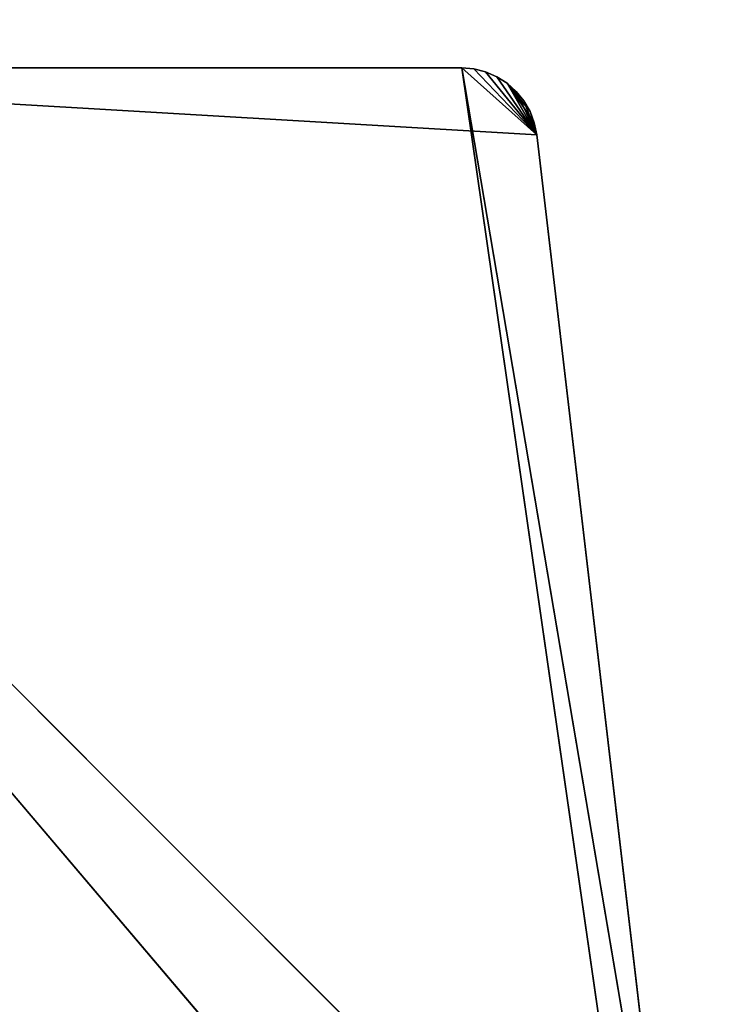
# Model space of a CAD drawing. Header units: centimetres. Extents: x 0 to 30.7, y 0 to 40.
# Tile 306 of 656: x 1.3 to 2.2, y 36.5 to 37.8. Entities that reach past the tile are written whole.
import ezdxf

# ---------------------------------------------------------------- set-up
doc = ezdxf.new("R2010")
doc.units = ezdxf.units.CM
doc.header["$LTSCALE"] = 2.54
doc.layers.get('0').update_dxf_attribs({"true_color": 0xff5454})

# ---------------------------------------------------------------- blocks, each defined once
blk = doc.blocks.new('Kosz na _mieci DERBIN SMALL.STL')
at = {"color": 0}
for p, q in [((1.9404, 37.6117, 12.8), (0.43, 37.7, 12.8)), ((0.43, 37.7, 12.8), (2.13, 36, 12.8)), ((0.43, 37.7, 12.8), (2.13, 36, 12.8)), ((1.8411, 37.7, 12.8), (0.43, 37.7, 12.8)), ((1.9404, 37.6117, 12.8), (0.43, 37.7, 12.8)), ((0.43, 37.7, 12.65), (1.8411, 37.7, 12.65)), ((2.13, 35.7, 12.65), (0.43, 37.7, 12.65)), ((2.13, 35.7, 12.65), (0.43, 37.7, 12.65)), ((0.43, 37.7, 12.65), (1.8411, 37.7, 12.65)), ((0.43, 37.7, 12.65), (1.8411, 37.7, 12.8)), ((0.43, 37.7, 12.65), (1.8411, 37.7, 12.8)), ((1.8411, 37.7, 12.8), (0.43, 37.7, 12.8)), ((1.8572, 37.6987, 12.65), (1.8411, 37.7, 12.65)), ((1.8411, 37.7, 12.65), (1.8572, 37.6987, 12.8)), ((1.8411, 37.7, 12.65), (1.8572, 37.6987, 12.8)), ((1.8411, 37.7, 12.65), (1.8411, 37.7, 12.8)), ((1.8411, 37.7, 12.8), (1.8572, 37.6987, 12.8)), ((1.8411, 37.7, 12.8), (1.8572, 37.6987, 12.8)), ((1.8411, 37.7, 12.8), (1.9404, 37.6117, 12.8)), ((1.8411, 37.7, 12.8), (1.9404, 37.6117, 12.8)), ((1.8411, 37.7, 12.65), (2.13, 35.7, 12.65)), ((1.9404, 37.6117, 12.65), (1.8411, 37.7, 12.65)), ((1.8572, 37.6987, 12.65), (1.8411, 37.7, 12.65)), ((1.9404, 37.6117, 12.65), (1.8411, 37.7, 12.65)), ((2.13, 36, 12.65), (1.8411, 37.7, 12.65)), ((2.13, 36, 12.65), (1.8411, 37.7, 12.65)), ((1.8411, 37.7, 12.65), (2.13, 35.7, 12.65)), ((1.8411, 37.7, 12.65), (1.8411, 37.7, 12.8)), ((1.8728, 37.6948, 12.65), (1.8572, 37.6987, 12.65)), ((1.8572, 37.6987, 12.65), (1.8728, 37.6948, 12.8)), ((1.8572, 37.6987, 12.65), (1.8728, 37.6948, 12.8)), ((1.8572, 37.6987, 12.65), (1.8572, 37.6987, 12.8)), ((1.8572, 37.6987, 12.8), (1.8728, 37.6948, 12.8)), ((1.8572, 37.6987, 12.65), (1.8572, 37.6987, 12.8)), ((1.8572, 37.6987, 12.8), (1.8728, 37.6948, 12.8)), ((1.8572, 37.6987, 12.8), (1.9404, 37.6117, 12.8)), ((1.8572, 37.6987, 12.8), (1.9404, 37.6117, 12.8)), ((1.8572, 37.6987, 12.65), (1.9404, 37.6117, 12.65)), ((1.8728, 37.6948, 12.65), (1.8572, 37.6987, 12.65)), ((1.8572, 37.6987, 12.65), (1.9404, 37.6117, 12.65)), ((1.8877, 37.6885, 12.65), (1.8728, 37.6948, 12.65)), ((1.8728, 37.6948, 12.65), (1.8877, 37.6885, 12.8)), ((1.8728, 37.6948, 12.65), (1.8877, 37.6885, 12.8)), ((1.8728, 37.6948, 12.65), (1.8728, 37.6948, 12.8)), ((1.8728, 37.6948, 12.8), (1.8877, 37.6885, 12.8)), ((1.8728, 37.6948, 12.65), (1.8728, 37.6948, 12.8)), ((1.8728, 37.6948, 12.8), (1.8877, 37.6885, 12.8)), ((1.8728, 37.6948, 12.8), (1.9404, 37.6117, 12.8)), ((1.8728, 37.6948, 12.8), (1.9404, 37.6117, 12.8)), ((1.8728, 37.6948, 12.65), (1.9404, 37.6117, 12.65)), ((1.8728, 37.6948, 12.65), (1.9404, 37.6117, 12.65)), ((1.8877, 37.6885, 12.65), (1.8728, 37.6948, 12.65)), ((1.9013, 37.6798, 12.65), (1.8877, 37.6885, 12.65)), ((1.8877, 37.6885, 12.65), (1.9013, 37.6798, 12.8)), ((1.8877, 37.6885, 12.65), (1.9013, 37.6798, 12.8)), ((1.8877, 37.6885, 12.65), (1.8877, 37.6885, 12.8)), ((1.8877, 37.6885, 12.8), (1.9013, 37.6798, 12.8)), ((1.8877, 37.6885, 12.65), (1.8877, 37.6885, 12.8)), ((1.8877, 37.6885, 12.8), (1.9013, 37.6798, 12.8)), ((1.8877, 37.6885, 12.8), (1.9404, 37.6117, 12.8)), ((1.8877, 37.6885, 12.8), (1.9404, 37.6117, 12.8)), ((1.8877, 37.6885, 12.65), (1.9404, 37.6117, 12.65)), ((1.8877, 37.6885, 12.65), (1.9404, 37.6117, 12.65)), ((1.9013, 37.6798, 12.65), (1.8877, 37.6885, 12.65)), ((1.9133, 37.6691, 12.65), (1.9013, 37.6798, 12.65)), ((1.9013, 37.6798, 12.65), (1.9133, 37.6691, 12.8)), ((1.9013, 37.6798, 12.65), (1.9133, 37.6691, 12.8)), ((1.9013, 37.6798, 12.65), (1.9013, 37.6798, 12.8)), ((1.9013, 37.6798, 12.8), (1.9133, 37.6691, 12.8)), ((1.9013, 37.6798, 12.65), (1.9013, 37.6798, 12.8)), ((1.9013, 37.6798, 12.8), (1.9133, 37.6691, 12.8)), ((1.9013, 37.6798, 12.8), (1.9404, 37.6117, 12.8)), ((1.9013, 37.6798, 12.8), (1.9404, 37.6117, 12.8)), ((1.9013, 37.6798, 12.65), (1.9404, 37.6117, 12.65)), ((1.9315, 37.6426, 12.65), (1.9013, 37.6798, 12.65)), ((1.9235, 37.6566, 12.65), (1.9013, 37.6798, 12.65)), ((1.9315, 37.6426, 12.65), (1.9013, 37.6798, 12.65)), ((1.9372, 37.6275, 12.65), (1.9013, 37.6798, 12.65)), ((1.9372, 37.6275, 12.65), (1.9013, 37.6798, 12.65)), ((1.9013, 37.6798, 12.65), (1.9404, 37.6117, 12.65)), ((1.9235, 37.6566, 12.65), (1.9133, 37.6691, 12.65)), ((1.9133, 37.6691, 12.65), (1.9235, 37.6566, 12.8)), ((1.9133, 37.6691, 12.65), (1.9235, 37.6566, 12.8)), ((1.9133, 37.6691, 12.65), (1.9133, 37.6691, 12.8)), ((1.9133, 37.6691, 12.8), (1.9235, 37.6566, 12.8)), ((1.9133, 37.6691, 12.65), (1.9133, 37.6691, 12.8)), ((1.9133, 37.6691, 12.8), (1.9235, 37.6566, 12.8)), ((1.9133, 37.6691, 12.8), (1.9404, 37.6117, 12.8)), ((1.9133, 37.6691, 12.8), (1.9404, 37.6117, 12.8)), ((1.9315, 37.6426, 12.65), (1.9235, 37.6566, 12.65)), ((1.9235, 37.6566, 12.65), (1.9315, 37.6426, 12.8)), ((1.9235, 37.6566, 12.65), (1.9315, 37.6426, 12.8)), ((1.9235, 37.6566, 12.65), (1.9235, 37.6566, 12.8)), ((1.9235, 37.6566, 12.8), (1.9315, 37.6426, 12.8)), ((1.9235, 37.6566, 12.65), (1.9235, 37.6566, 12.8)), ((1.9235, 37.6566, 12.8), (1.9315, 37.6426, 12.8)), ((1.9235, 37.6566, 12.8), (1.9404, 37.6117, 12.8)), ((1.9235, 37.6566, 12.8), (1.9404, 37.6117, 12.8)), ((1.9315, 37.6426, 12.65), (1.9235, 37.6566, 12.65)), ((1.9372, 37.6275, 12.65), (1.9315, 37.6426, 12.65)), ((1.9315, 37.6426, 12.65), (1.9372, 37.6275, 12.8)), ((1.9315, 37.6426, 12.65), (1.9372, 37.6275, 12.8)), ((1.9315, 37.6426, 12.65), (1.9315, 37.6426, 12.8)), ((1.9315, 37.6426, 12.8), (1.9372, 37.6275, 12.8)), ((1.9315, 37.6426, 12.65), (1.9315, 37.6426, 12.8)), ((1.9315, 37.6426, 12.8), (1.9404, 37.6117, 12.8)), ((1.9372, 37.6275, 12.65), (1.9315, 37.6426, 12.65)), ((1.9404, 37.6117, 12.65), (1.9372, 37.6275, 12.65)), ((1.9372, 37.6275, 12.65), (1.9404, 37.6117, 12.8)), ((1.9372, 37.6275, 12.65), (1.9404, 37.6117, 12.8)), ((1.9372, 37.6275, 12.65), (1.9372, 37.6275, 12.8)), ((1.9372, 37.6275, 12.8), (1.9404, 37.6117, 12.8)), ((1.9372, 37.6275, 12.65), (1.9372, 37.6275, 12.8)), ((1.9404, 37.6117, 12.65), (1.9372, 37.6275, 12.65)), ((1.9404, 37.6117, 12.8), (1.9404, 37.6117, 12.65)), ((1.9404, 37.6117, 12.8), (2.13, 36, 12.8)), ((2.13, 36, 12.8), (1.9404, 37.6117, 12.65)), ((1.9404, 37.6117, 12.8), (1.9404, 37.6117, 12.65)), ((2.13, 36, 12.8), (1.9404, 37.6117, 12.65)), ((2.13, 36, 12.65), (1.9404, 37.6117, 12.65)), ((1.9404, 37.6117, 12.8), (2.13, 36, 12.8)), ((2.13, 36, 12.65), (1.9404, 37.6117, 12.65))]:
    blk.add_line(p, q, dxfattribs=at)
mesh = blk.add_polyface(dxfattribs=at)
corners = [(30.13, 40, 15.7), (0.53, 0, 15.7), (0.53, 40, 15.7)]
mesh.append_faces([[corners[k] for k in face] for face in [(0, 1, 2)]], dxfattribs={"color": 0})
mesh = blk.add_polyface(dxfattribs=at)
corners = [(30.13, 0, 15.7), (0.53, 0, 15.7), (30.13, 40, 15.7)]
mesh.append_faces([[corners[k] for k in face] for face in [(0, 1, 2)]], dxfattribs={"color": 0})
mesh = blk.add_polyface(dxfattribs=at)
corners = [(30.13, 40, 15.8), (0.53, 0, 15.8), (30.13, 0, 15.8)]
mesh.append_faces([[corners[k] for k in face] for face in [(0, 1, 2)]], dxfattribs={"color": 0})
mesh = blk.add_polyface(dxfattribs=at)
corners = [(30.13, 40, 15.8), (0.53, 40, 15.8), (0.53, 0, 15.8)]
mesh.append_faces([[corners[k] for k in face] for face in [(0, 1, 2)]], dxfattribs={"color": 0})
mesh = blk.add_polyface(dxfattribs=at)
corners = [(6.155, 34.0031, 0.1), (0.73, 39.7, 0.1), (6.105, 33.9681, 0.1)]
mesh.append_faces([[corners[k] for k in face] for face in [(0, 1, 2)]], dxfattribs={"color": 0})
mesh = blk.add_polyface(dxfattribs=at)
corners = [(6.2103, 34.0289, 0.1), (0.73, 39.7, 0.1), (6.155, 34.0031, 0.1)]
mesh.append_faces([[corners[k] for k in face] for face in [(0, 1, 2)]], dxfattribs={"color": 0})
mesh = blk.add_polyface(dxfattribs=at)
corners = [(6.2692, 34.0447, 0.1), (0.73, 39.7, 0.1), (6.2103, 34.0289, 0.1)]
mesh.append_faces([[corners[k] for k in face] for face in [(0, 1, 2)]], dxfattribs={"color": 0})
mesh = blk.add_polyface(dxfattribs=at)
corners = [(6.33, 34.05, 0.1), (0.73, 39.7, 0.1), (6.2692, 34.0447, 0.1)]
mesh.append_faces([[corners[k] for k in face] for face in [(0, 1, 2)]], dxfattribs={"color": 0})
mesh = blk.add_polyface(dxfattribs=at)
corners = [(6.3908, 34.0447, 0.1), (0.73, 39.7, 0.1), (6.33, 34.05, 0.1)]
mesh.append_faces([[corners[k] for k in face] for face in [(0, 1, 2)]], dxfattribs={"color": 0})
mesh = blk.add_polyface(dxfattribs=at)
corners = [(29.93, 39.7, 0.1), (0.73, 39.7, 0.1), (6.3908, 34.0447, 0.1)]
mesh.append_faces([[corners[k] for k in face] for face in [(0, 1, 2)]], dxfattribs={"color": 0})
mesh = blk.add_polyface(dxfattribs=at)
corners = [(6.0011, 33.5803, 0.1), (5.9853, 33.6392, 0.1), (0.73, 39.7, 0.1)]
mesh.append_faces([[corners[k] for k in face] for face in [(0, 1, 2)]], dxfattribs={"color": 0})
mesh = blk.add_polyface(dxfattribs=at)
corners = [(5.9853, 33.6392, 0.1), (5.98, 33.7, 0.1), (0.73, 39.7, 0.1)]
mesh.append_faces([[corners[k] for k in face] for face in [(0, 1, 2)]], dxfattribs={"color": 0})
mesh = blk.add_polyface(dxfattribs=at)
corners = [(5.9853, 33.7608, 0.1), (0.73, 39.7, 0.1), (5.98, 33.7, 0.1)]
mesh.append_faces([[corners[k] for k in face] for face in [(0, 1, 2)]], dxfattribs={"color": 0})
mesh = blk.add_polyface(dxfattribs=at)
corners = [(6.0011, 33.8197, 0.1), (0.73, 39.7, 0.1), (5.9853, 33.7608, 0.1)]
mesh.append_faces([[corners[k] for k in face] for face in [(0, 1, 2)]], dxfattribs={"color": 0})
mesh = blk.add_polyface(dxfattribs=at)
corners = [(6.0269, 33.875, 0.1), (0.73, 39.7, 0.1), (6.0011, 33.8197, 0.1)]
mesh.append_faces([[corners[k] for k in face] for face in [(0, 1, 2)]], dxfattribs={"color": 0})
mesh = blk.add_polyface(dxfattribs=at)
corners = [(6.0619, 33.925, 0.1), (0.73, 39.7, 0.1), (6.0269, 33.875, 0.1)]
mesh.append_faces([[corners[k] for k in face] for face in [(0, 1, 2)]], dxfattribs={"color": 0})
mesh = blk.add_polyface(dxfattribs=at)
corners = [(6.105, 33.9681, 0.1), (0.73, 39.7, 0.1), (6.0619, 33.925, 0.1)]
mesh.append_faces([[corners[k] for k in face] for face in [(0, 1, 2)]], dxfattribs={"color": 0})
mesh = blk.add_polyface(dxfattribs=at)
corners = [(6.0619, 33.475, 0.1), (0.73, 39.7, 0.1), (0.73, 2.72, 0.1)]
mesh.append_faces([[corners[k] for k in face] for face in [(0, 1, 2)]], dxfattribs={"color": 0})
mesh = blk.add_polyface(dxfattribs=at)
corners = [(6.0619, 33.475, 0.1), (6.0269, 33.525, 0.1), (0.73, 39.7, 0.1)]
mesh.append_faces([[corners[k] for k in face] for face in [(0, 1, 2)]], dxfattribs={"color": 0})
mesh = blk.add_polyface(dxfattribs=at)
corners = [(6.0269, 33.525, 0.1), (6.0011, 33.5803, 0.1), (0.73, 39.7, 0.1)]
mesh.append_faces([[corners[k] for k in face] for face in [(0, 1, 2)]], dxfattribs={"color": 0})
mesh = blk.add_polyface(dxfattribs=at)
corners = [(6.3908, 34.0447), (6.33, 34.05), (0.73, 39.7)]
mesh.append_faces([[corners[k] for k in face] for face in [(0, 1, 2)]], dxfattribs={"color": 0})
mesh = blk.add_polyface(dxfattribs=at)
corners = [(6.33, 34.05), (6.2692, 34.0447), (0.73, 39.7)]
mesh.append_faces([[corners[k] for k in face] for face in [(0, 1, 2)]], dxfattribs={"color": 0})
mesh = blk.add_polyface(dxfattribs=at)
corners = [(6.2692, 34.0447), (6.2103, 34.0289), (0.73, 39.7)]
mesh.append_faces([[corners[k] for k in face] for face in [(0, 1, 2)]], dxfattribs={"color": 0})
mesh = blk.add_polyface(dxfattribs=at)
corners = [(6.2103, 34.0289), (6.155, 34.0031), (0.73, 39.7)]
mesh.append_faces([[corners[k] for k in face] for face in [(0, 1, 2)]], dxfattribs={"color": 0})
mesh = blk.add_polyface(dxfattribs=at)
corners = [(6.155, 34.0031), (6.105, 33.9681), (0.73, 39.7)]
mesh.append_faces([[corners[k] for k in face] for face in [(0, 1, 2)]], dxfattribs={"color": 0})
mesh = blk.add_polyface(dxfattribs=at)
corners = [(6.105, 33.9681), (6.0619, 33.925), (0.73, 39.7)]
mesh.append_faces([[corners[k] for k in face] for face in [(0, 1, 2)]], dxfattribs={"color": 0})
mesh = blk.add_polyface(dxfattribs=at)
corners = [(29.93, 39.7), (6.505, 34.0031), (0.73, 39.7)]
mesh.append_faces([[corners[k] for k in face] for face in [(0, 1, 2)]], dxfattribs={"color": 0})
mesh = blk.add_polyface(dxfattribs=at)
corners = [(6.505, 34.0031), (6.4497, 34.0289), (0.73, 39.7)]
mesh.append_faces([[corners[k] for k in face] for face in [(0, 1, 2)]], dxfattribs={"color": 0})
mesh = blk.add_polyface(dxfattribs=at)
corners = [(6.4497, 34.0289), (6.3908, 34.0447), (0.73, 39.7)]
mesh.append_faces([[corners[k] for k in face] for face in [(0, 1, 2)]], dxfattribs={"color": 0})
mesh = blk.add_polyface(dxfattribs=at)
corners = [(6.0619, 33.925), (6.0269, 33.875), (0.73, 39.7)]
mesh.append_faces([[corners[k] for k in face] for face in [(0, 1, 2)]], dxfattribs={"color": 0})
mesh = blk.add_polyface(dxfattribs=at)
corners = [(6.0269, 33.875), (6.0011, 33.8197), (0.73, 39.7)]
mesh.append_faces([[corners[k] for k in face] for face in [(0, 1, 2)]], dxfattribs={"color": 0})
mesh = blk.add_polyface(dxfattribs=at)
corners = [(6.0011, 33.8197), (5.9853, 33.7608), (0.73, 39.7)]
mesh.append_faces([[corners[k] for k in face] for face in [(0, 1, 2)]], dxfattribs={"color": 0})
mesh = blk.add_polyface(dxfattribs=at)
corners = [(5.9853, 33.7608), (5.98, 33.7), (0.73, 39.7)]
mesh.append_faces([[corners[k] for k in face] for face in [(0, 1, 2)]], dxfattribs={"color": 0})
mesh = blk.add_polyface(dxfattribs=at)
corners = [(5.9853, 33.6392), (0.73, 39.7), (5.98, 33.7)]
mesh.append_faces([[corners[k] for k in face] for face in [(0, 1, 2)]], dxfattribs={"color": 0})
mesh = blk.add_polyface(dxfattribs=at)
corners = [(5.9853, 33.6392), (0.73, 2.72), (0.73, 39.7)]
mesh.append_faces([[corners[k] for k in face] for face in [(0, 1, 2)]], dxfattribs={"color": 0})
mesh = blk.add_polyface(dxfattribs=at)
corners = [(2.13, 36, 12.8), (1.9404, 37.6117, 12.8), (0.43, 37.7, 12.8)]
mesh.append_faces([[corners[k] for k in face] for face in [(0, 1, 2)]], dxfattribs={"color": 0})
mesh = blk.add_polyface(dxfattribs=at)
corners = [(2.13, 36, 12.8), (0.43, 37.7, 12.8), (0.43, 35.2, 12.8)]
mesh.append_faces([[corners[k] for k in face] for face in [(0, 1, 2)]], dxfattribs={"color": 0})
mesh = blk.add_polyface(dxfattribs=at)
corners = [(1.9404, 37.6117, 12.8), (1.8411, 37.7, 12.8), (0.43, 37.7, 12.8)]
mesh.append_faces([[corners[k] for k in face] for face in [(0, 1, 2)]], dxfattribs={"color": 0})
mesh = blk.add_polyface(dxfattribs=at)
corners = [(2.13, 35.7, 12.65), (0.43, 37.7, 12.65), (1.8411, 37.7, 12.65)]
mesh.append_faces([[corners[k] for k in face] for face in [(0, 1, 2)]], dxfattribs={"color": 0})
mesh = blk.add_polyface(dxfattribs=at)
corners = [(2.13, 35.7, 12.65), (0.43, 35.2, 12.65), (0.43, 37.7, 12.65)]
mesh.append_faces([[corners[k] for k in face] for face in [(0, 1, 2)]], dxfattribs={"color": 0})
mesh = blk.add_polyface(dxfattribs=at)
corners = [(1.8411, 37.7, 12.8), (1.8411, 37.7, 12.65), (0.43, 37.7, 12.65)]
mesh.append_faces([[corners[k] for k in face] for face in [(0, 1, 2)]], dxfattribs={"color": 0})
mesh = blk.add_polyface(dxfattribs=at)
corners = [(1.8411, 37.7, 12.8), (0.43, 37.7, 12.65), (0.43, 37.7, 12.8)]
mesh.append_faces([[corners[k] for k in face] for face in [(0, 1, 2)]], dxfattribs={"color": 0})
mesh = blk.add_polyface(dxfattribs=at)
corners = [(1.8572, 37.6987, 12.8), (1.8572, 37.6987, 12.65), (1.8411, 37.7, 12.65)]
mesh.append_faces([[corners[k] for k in face] for face in [(0, 1, 2)]], dxfattribs={"color": 0})
mesh = blk.add_polyface(dxfattribs=at)
corners = [(1.8572, 37.6987, 12.8), (1.8411, 37.7, 12.65), (1.8411, 37.7, 12.8)]
mesh.append_faces([[corners[k] for k in face] for face in [(0, 1, 2)]], dxfattribs={"color": 0})
mesh = blk.add_polyface(dxfattribs=at)
corners = [(1.9404, 37.6117, 12.8), (1.8572, 37.6987, 12.8), (1.8411, 37.7, 12.8)]
mesh.append_faces([[corners[k] for k in face] for face in [(0, 1, 2)]], dxfattribs={"color": 0})
mesh = blk.add_polyface(dxfattribs=at)
corners = [(1.9404, 37.6117, 12.65), (1.8411, 37.7, 12.65), (1.8572, 37.6987, 12.65)]
mesh.append_faces([[corners[k] for k in face] for face in [(0, 1, 2)]], dxfattribs={"color": 0})
mesh = blk.add_polyface(dxfattribs=at)
corners = [(2.13, 36, 12.65), (1.8411, 37.7, 12.65), (1.9404, 37.6117, 12.65)]
mesh.append_faces([[corners[k] for k in face] for face in [(0, 1, 2)]], dxfattribs={"color": 0})
mesh = blk.add_polyface(dxfattribs=at)
corners = [(2.13, 35.7, 12.65), (1.8411, 37.7, 12.65), (2.13, 36, 12.65)]
mesh.append_faces([[corners[k] for k in face] for face in [(0, 1, 2)]], dxfattribs={"color": 0})
mesh = blk.add_polyface(dxfattribs=at)
corners = [(1.8728, 37.6948, 12.8), (1.8728, 37.6948, 12.65), (1.8572, 37.6987, 12.65)]
mesh.append_faces([[corners[k] for k in face] for face in [(0, 1, 2)]], dxfattribs={"color": 0})
mesh = blk.add_polyface(dxfattribs=at)
corners = [(1.8728, 37.6948, 12.8), (1.8572, 37.6987, 12.65), (1.8572, 37.6987, 12.8)]
mesh.append_faces([[corners[k] for k in face] for face in [(0, 1, 2)]], dxfattribs={"color": 0})
mesh = blk.add_polyface(dxfattribs=at)
corners = [(1.9404, 37.6117, 12.8), (1.8728, 37.6948, 12.8), (1.8572, 37.6987, 12.8)]
mesh.append_faces([[corners[k] for k in face] for face in [(0, 1, 2)]], dxfattribs={"color": 0})
mesh = blk.add_polyface(dxfattribs=at)
corners = [(1.9404, 37.6117, 12.65), (1.8572, 37.6987, 12.65), (1.8728, 37.6948, 12.65)]
mesh.append_faces([[corners[k] for k in face] for face in [(0, 1, 2)]], dxfattribs={"color": 0})
mesh = blk.add_polyface(dxfattribs=at)
corners = [(1.8877, 37.6885, 12.8), (1.8877, 37.6885, 12.65), (1.8728, 37.6948, 12.65)]
mesh.append_faces([[corners[k] for k in face] for face in [(0, 1, 2)]], dxfattribs={"color": 0})
mesh = blk.add_polyface(dxfattribs=at)
corners = [(1.8877, 37.6885, 12.8), (1.8728, 37.6948, 12.65), (1.8728, 37.6948, 12.8)]
mesh.append_faces([[corners[k] for k in face] for face in [(0, 1, 2)]], dxfattribs={"color": 0})
mesh = blk.add_polyface(dxfattribs=at)
corners = [(1.9404, 37.6117, 12.8), (1.8877, 37.6885, 12.8), (1.8728, 37.6948, 12.8)]
mesh.append_faces([[corners[k] for k in face] for face in [(0, 1, 2)]], dxfattribs={"color": 0})
mesh = blk.add_polyface(dxfattribs=at)
corners = [(1.9404, 37.6117, 12.65), (1.8728, 37.6948, 12.65), (1.8877, 37.6885, 12.65)]
mesh.append_faces([[corners[k] for k in face] for face in [(0, 1, 2)]], dxfattribs={"color": 0})
mesh = blk.add_polyface(dxfattribs=at)
corners = [(1.9013, 37.6798, 12.8), (1.9013, 37.6798, 12.65), (1.8877, 37.6885, 12.65)]
mesh.append_faces([[corners[k] for k in face] for face in [(0, 1, 2)]], dxfattribs={"color": 0})
mesh = blk.add_polyface(dxfattribs=at)
corners = [(1.9013, 37.6798, 12.8), (1.8877, 37.6885, 12.65), (1.8877, 37.6885, 12.8)]
mesh.append_faces([[corners[k] for k in face] for face in [(0, 1, 2)]], dxfattribs={"color": 0})
mesh = blk.add_polyface(dxfattribs=at)
corners = [(1.9404, 37.6117, 12.8), (1.9013, 37.6798, 12.8), (1.8877, 37.6885, 12.8)]
mesh.append_faces([[corners[k] for k in face] for face in [(0, 1, 2)]], dxfattribs={"color": 0})
mesh = blk.add_polyface(dxfattribs=at)
corners = [(1.9404, 37.6117, 12.65), (1.8877, 37.6885, 12.65), (1.9013, 37.6798, 12.65)]
mesh.append_faces([[corners[k] for k in face] for face in [(0, 1, 2)]], dxfattribs={"color": 0})
mesh = blk.add_polyface(dxfattribs=at)
corners = [(1.9133, 37.6691, 12.8), (1.9133, 37.6691, 12.65), (1.9013, 37.6798, 12.65)]
mesh.append_faces([[corners[k] for k in face] for face in [(0, 1, 2)]], dxfattribs={"color": 0})
mesh = blk.add_polyface(dxfattribs=at)
corners = [(1.9133, 37.6691, 12.8), (1.9013, 37.6798, 12.65), (1.9013, 37.6798, 12.8)]
mesh.append_faces([[corners[k] for k in face] for face in [(0, 1, 2)]], dxfattribs={"color": 0})
mesh = blk.add_polyface(dxfattribs=at)
corners = [(1.9404, 37.6117, 12.8), (1.9133, 37.6691, 12.8), (1.9013, 37.6798, 12.8)]
mesh.append_faces([[corners[k] for k in face] for face in [(0, 1, 2)]], dxfattribs={"color": 0})
mesh = blk.add_polyface(dxfattribs=at)
corners = [(1.9315, 37.6426, 12.65), (1.9013, 37.6798, 12.65), (1.9235, 37.6566, 12.65)]
mesh.append_faces([[corners[k] for k in face] for face in [(0, 1, 2)]], dxfattribs={"color": 0})
mesh = blk.add_polyface(dxfattribs=at)
corners = [(1.9372, 37.6275, 12.65), (1.9013, 37.6798, 12.65), (1.9315, 37.6426, 12.65)]
mesh.append_faces([[corners[k] for k in face] for face in [(0, 1, 2)]], dxfattribs={"color": 0})
mesh = blk.add_polyface(dxfattribs=at)
corners = [(1.9404, 37.6117, 12.65), (1.9013, 37.6798, 12.65), (1.9372, 37.6275, 12.65)]
mesh.append_faces([[corners[k] for k in face] for face in [(0, 1, 2)]], dxfattribs={"color": 0})
mesh = blk.add_polyface(dxfattribs=at)
corners = [(1.9133, 37.6691, 12.65), (1.9235, 37.6566, 12.8), (1.9235, 37.6566, 12.65)]
mesh.append_faces([[corners[k] for k in face] for face in [(0, 1, 2)]], dxfattribs={"color": 0})
mesh = blk.add_polyface(dxfattribs=at)
corners = [(1.9133, 37.6691, 12.8), (1.9235, 37.6566, 12.8), (1.9133, 37.6691, 12.65)]
mesh.append_faces([[corners[k] for k in face] for face in [(0, 1, 2)]], dxfattribs={"color": 0})
mesh = blk.add_polyface(dxfattribs=at)
corners = [(1.9404, 37.6117, 12.8), (1.9235, 37.6566, 12.8), (1.9133, 37.6691, 12.8)]
mesh.append_faces([[corners[k] for k in face] for face in [(0, 1, 2)]], dxfattribs={"color": 0})
mesh = blk.add_polyface(dxfattribs=at)
corners = [(1.9235, 37.6566, 12.65), (1.9315, 37.6426, 12.8), (1.9315, 37.6426, 12.65)]
mesh.append_faces([[corners[k] for k in face] for face in [(0, 1, 2)]], dxfattribs={"color": 0})
mesh = blk.add_polyface(dxfattribs=at)
corners = [(1.9235, 37.6566, 12.8), (1.9315, 37.6426, 12.8), (1.9235, 37.6566, 12.65)]
mesh.append_faces([[corners[k] for k in face] for face in [(0, 1, 2)]], dxfattribs={"color": 0})
mesh = blk.add_polyface(dxfattribs=at)
corners = [(1.9404, 37.6117, 12.8), (1.9315, 37.6426, 12.8), (1.9235, 37.6566, 12.8)]
mesh.append_faces([[corners[k] for k in face] for face in [(0, 1, 2)]], dxfattribs={"color": 0})
mesh = blk.add_polyface(dxfattribs=at)
corners = [(1.9315, 37.6426, 12.65), (1.9372, 37.6275, 12.8), (1.9372, 37.6275, 12.65)]
mesh.append_faces([[corners[k] for k in face] for face in [(0, 1, 2)]], dxfattribs={"color": 0})
mesh = blk.add_polyface(dxfattribs=at)
corners = [(1.9315, 37.6426, 12.8), (1.9372, 37.6275, 12.8), (1.9315, 37.6426, 12.65)]
mesh.append_faces([[corners[k] for k in face] for face in [(0, 1, 2)]], dxfattribs={"color": 0})
mesh = blk.add_polyface(dxfattribs=at)
corners = [(1.9372, 37.6275, 12.65), (1.9404, 37.6117, 12.8), (1.9404, 37.6117, 12.65)]
mesh.append_faces([[corners[k] for k in face] for face in [(0, 1, 2)]], dxfattribs={"color": 0})
mesh = blk.add_polyface(dxfattribs=at)
corners = [(1.9372, 37.6275, 12.8), (1.9404, 37.6117, 12.8), (1.9372, 37.6275, 12.65)]
mesh.append_faces([[corners[k] for k in face] for face in [(0, 1, 2)]], dxfattribs={"color": 0})
mesh = blk.add_polyface(dxfattribs=at)
corners = [(1.9404, 37.6117, 12.8), (2.13, 36, 12.8), (1.9404, 37.6117, 12.65)]
mesh.append_faces([[corners[k] for k in face] for face in [(0, 1, 2)]], dxfattribs={"color": 0})
mesh = blk.add_polyface(dxfattribs=at)
corners = [(1.9404, 37.6117, 12.65), (2.13, 36, 12.8), (2.13, 36, 12.65)]
mesh.append_faces([[corners[k] for k in face] for face in [(0, 1, 2)]], dxfattribs={"color": 0})

msp = doc.modelspace()

# ---------------------------------------------------------------- block references
at = {"color": 0}
msp.add_blockref('Kosz na _mieci DERBIN SMALL.STL', (0, 0), dxfattribs=at)

doc.saveas('drawing.dxf')
